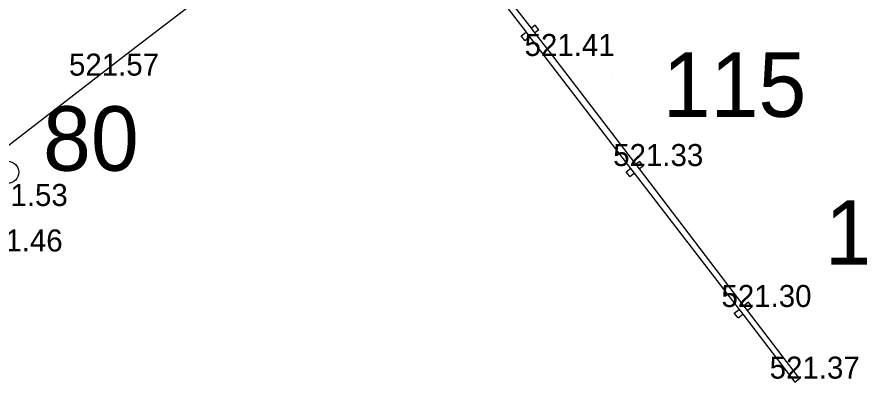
# Model space of a CAD drawing. Extents: x -668867 to -667827, y -1131943 to -1131019.
# Drawn here: x -668541.16 to -668512.46, y -1131251.46 to -1131239.02 of the extents above; entities that cross this region are included whole.
import ezdxf

# ---------------------------------------------------------------- set-up
doc = ezdxf.new("R2010")
doc.units = 0
for name, color, linetype in [('G_Bod_tecka', 7, 'Continuous'), ('G_Bod_vyska', 7, 'Continuous'), ('G_Budovy_Objekty', 7, 'Continuous'), ('G_Budovy_vstupy', 7, 'Continuous'), ('G_Objekty_technicke', 7, 'Continuous'), ('G_Ploty', 7, 'Continuous'), ('Vrstva 1', 7, 'Continuous'), ('Vrstva 4', 7, 'Continuous')]:
    doc.layers.add(name, color=color, linetype=linetype)

msp = doc.modelspace()

# ---------------------------------------------------------------- linework, layer by layer
at = {"layer": 'G_Bod_tecka'}
for p, q in [((-668522.9, -1131240.35), (-668522.9, -1131240.35)), ((-668538.37, -1131241.02), (-668538.37, -1131241.02)), ((-668519.82, -1131244.1), (-668519.82, -1131244.1)), ((-668516.11, -1131248.9), (-668516.11, -1131248.9)), ((-668514.49, -1131251.34), (-668514.49, -1131251.34))]:
    msp.add_line(p, q, dxfattribs=at)
at = {"layer": 'G_Budovy_Objekty'}
msp.add_line((-668538.37, -1131241.02), (-668537.26, -1131240.16), dxfattribs=at)
at = {"layer": 'G_Budovy_vstupy'}
for p, q in [((-668537.26, -1131240.16), (-668533.81, -1131237.52)), ((-668541.96, -1131243.79), (-668538.37, -1131241.02))]:
    msp.add_line(p, q, dxfattribs=at)
at = {"layer": 'G_Objekty_technicke'}
msp.add_circle((-668541.47, -1131244.31), 0.375, dxfattribs=at)
at = {"layer": 'G_Ploty'}
for p, q in [((-668523.63, -1131239.4), (-668527.08, -1131234.96)), ((-668523.5, -1131239.3), (-668523.63, -1131239.4)), ((-668523.51, -1131239.56), (-668523.63, -1131239.4)), ((-668523.38, -1131239.46), (-668523.5, -1131239.3)), ((-668523.98, -1131239.66), (-668523.81, -1131239.54)), ((-668523.85, -1131239.82), (-668523.98, -1131239.66)), ((-668523.85, -1131239.82), (-668523.69, -1131239.7)), ((-668523.38, -1131239.46), (-668523.51, -1131239.56)), ((-668522.9, -1131240.35), (-668523.51, -1131239.56)), ((-668520.07, -1131244.04), (-668522.9, -1131240.35)), ((-668519.94, -1131243.94), (-668520.07, -1131244.04)), ((-668519.95, -1131244.2), (-668520.07, -1131244.04)), ((-668519.82, -1131244.1), (-668519.94, -1131243.94)), ((-668520.4, -1131244.3), (-668520.25, -1131244.18)), ((-668520.28, -1131244.45), (-668520.4, -1131244.3)), ((-668519.82, -1131244.1), (-668519.95, -1131244.2)), ((-668516.39, -1131248.86), (-668519.95, -1131244.2)), ((-668520.28, -1131244.45), (-668520.13, -1131244.34)), ((-668516.23, -1131248.74), (-668516.39, -1131248.86)), ((-668516.27, -1131249.02), (-668516.39, -1131248.86)), ((-668516.11, -1131248.9), (-668516.27, -1131249.02)), ((-668516.11, -1131248.9), (-668516.23, -1131248.74)), ((-668516.72, -1131249.11), (-668516.55, -1131248.99)), ((-668516.59, -1131249.27), (-668516.72, -1131249.11)), ((-668516.59, -1131249.27), (-668516.43, -1131249.15)), ((-668514.49, -1131251.34), (-668516.27, -1131249.02))]:
    msp.add_line(p, q, dxfattribs=at)
for points in [[(-668527.24, -1131235.09), (-668523.81, -1131239.54)], [(-668523.81, -1131239.54), (-668523.69, -1131239.7)], [(-668523.69, -1131239.7), (-668520.25, -1131244.18)], [(-668520.25, -1131244.18), (-668520.13, -1131244.34)], [(-668520.13, -1131244.34), (-668516.55, -1131248.99)], [(-668516.55, -1131248.99), (-668516.43, -1131249.15)], [(-668516.43, -1131249.15), (-668514.65, -1131251.46), (-668514.49, -1131251.34)]]:
    msp.add_lwpolyline(points, dxfattribs=at)
at = {"layer": 'Vrstva 1'}
for p, q in [((-668520.857, -1131240.981), (-668520.857, -1131240.981)), ((-668514.832, -1131248.663), (-668514.832, -1131248.663))]:
    msp.add_line(p, q, dxfattribs=at)

# ---------------------------------------------------------------- texts
at = {"layer": 'G_Bod_vyska'}
for s, p in [('521.41', (-668523.861, -1131240.35)), ('521.57', (-668539.382, -1131241.02)), ('521.33', (-668520.842, -1131244.1)), ('521.53', (-668542.492, -1131245.46)), ('521.46', (-668542.666, -1131247.01)), ('521.30', (-668517.154, -1131248.9)), ('521.37', (-668515.512, -1131251.34))]:
    msp.add_text(s, height=0.75, dxfattribs=at).set_placement(p)
at = {"layer": 'Vrstva 4'}
for s, p in [('115', (-668519.158, -1131242.424)), ('80', (-668540.267, -1131244.259)), ('116', (-668513.629, -1131247.462))]:
    msp.add_text(s, height=2.1939, dxfattribs=at).set_placement(p)

doc.saveas('drawing.dxf')
